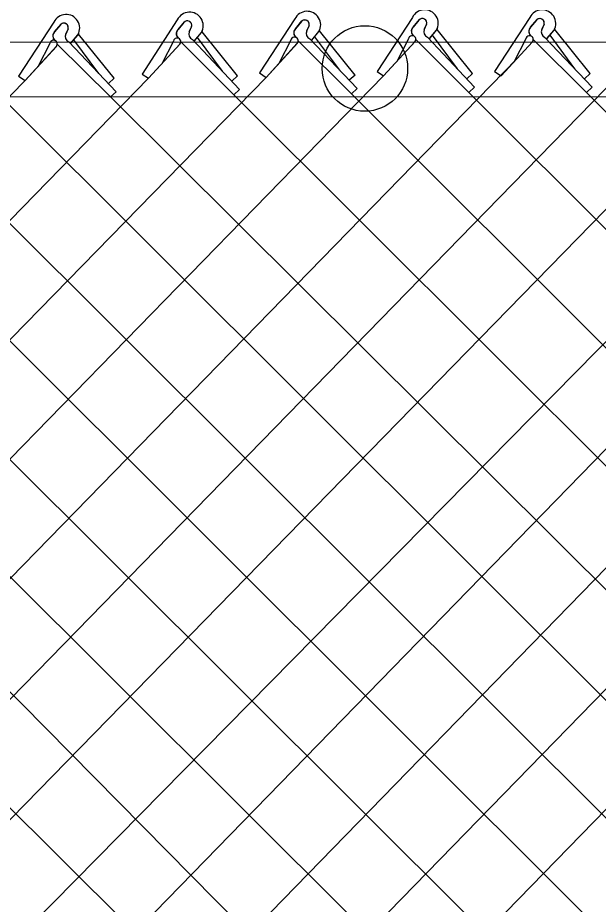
# Model space of a CAD drawing. Extents: x 0 to 2.85, y -0.1 to 1.83.
# Drawn here: x 2.1194 to 2.1593, y 0.8663 to 0.9271 of the extents above; entities that cross this region are included whole.
import ezdxf

# ---------------------------------------------------------------- set-up
doc = ezdxf.new("R2010")
doc.units = 0
doc.layers.add('sb_Chainlink Fence', color=7, linetype='Continuous')
doc.layers.add('sb_Existing Structural Steel', color=7, linetype='Continuous')

msp = doc.modelspace()

# ---------------------------------------------------------------- linework, layer by layer
at = {"layer": 'sb_Chainlink Fence'}
for p, q in [((2.146504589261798, 0.927091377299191), (2.1440872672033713, 0.9233898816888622)), ((2.1545614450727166, 0.927088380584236), (2.1521441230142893, 0.9233868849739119)), ((2.1219182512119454, 0.9267752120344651), (2.1195009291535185, 0.923073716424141)), ((2.1219693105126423, 0.9261067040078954), (2.122411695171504, 0.9266360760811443)), ((2.122370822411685, 0.9265925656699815), (2.1219693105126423, 0.9261067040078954)), ((2.1303885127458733, 0.9269316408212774), (2.127975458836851, 0.9232051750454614)), ((2.130439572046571, 0.9262631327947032), (2.1308819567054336, 0.926792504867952)), ((2.1308410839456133, 0.9267489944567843), (2.130439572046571, 0.9262631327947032)), ((2.1313646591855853, 0.9264661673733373), (2.1312029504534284, 0.9261110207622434)), ((2.131203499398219, 0.9261235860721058), (2.1313643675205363, 0.9264581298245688)), ((2.138442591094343, 0.9269900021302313), (2.1360252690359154, 0.9232885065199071)), ((2.1384936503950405, 0.926321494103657), (2.1389360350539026, 0.9268508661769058)), ((2.1388951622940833, 0.9268073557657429), (2.1384936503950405, 0.926321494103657)), ((2.139418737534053, 0.9265245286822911), (2.139257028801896, 0.9261693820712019)), ((2.139257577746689, 0.9261819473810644), (2.1394184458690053, 0.9265164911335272)), ((2.1465556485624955, 0.9264228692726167), (2.1469980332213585, 0.9269522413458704)), ((2.1469571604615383, 0.9269087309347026), (2.1465556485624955, 0.9264228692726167)), ((2.1474807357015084, 0.9266259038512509), (2.1473190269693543, 0.9262707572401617)), ((2.1473195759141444, 0.9262833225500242), (2.1474804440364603, 0.9266178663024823)), ((2.1546125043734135, 0.9264198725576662), (2.1550548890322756, 0.9269492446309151)), ((2.1550140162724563, 0.9269057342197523), (2.1546125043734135, 0.9264198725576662)), ((2.155537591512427, 0.9266229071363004), (2.155375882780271, 0.9262677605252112)), ((2.1553764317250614, 0.9262803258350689), (2.1555372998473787, 0.9266148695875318)), ((2.1228943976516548, 0.9263097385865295), (2.1227326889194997, 0.9259545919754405)), ((2.1227332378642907, 0.9259671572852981), (2.1228941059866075, 0.926301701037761)), ((2.123082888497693, 0.9253214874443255), (2.1235750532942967, 0.9259102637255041)), ((2.1230894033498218, 0.9253304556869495), (2.12357753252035, 0.9259123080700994)), ((2.1235750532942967, 0.9259102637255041), (2.12361111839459, 0.9259785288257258)), ((2.12361111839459, 0.9259785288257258), (2.1236417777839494, 0.9260515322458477)), ((2.1260512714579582, 0.9229317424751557), (2.1236227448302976, 0.925953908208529)), ((2.1315531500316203, 0.9254779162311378), (2.1320453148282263, 0.9260666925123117)), ((2.1315596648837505, 0.9254868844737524), (2.1320477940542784, 0.9260687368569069)), ((2.1320453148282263, 0.9260666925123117), (2.1320813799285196, 0.9261349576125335)), ((2.1320813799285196, 0.9261349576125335), (2.132112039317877, 0.9262079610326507)), ((2.134521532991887, 0.9230881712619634), (2.1320930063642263, 0.9261103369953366)), ((2.1396072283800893, 0.9255362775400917), (2.1400993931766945, 0.9261250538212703)), ((2.1396137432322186, 0.9255452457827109), (2.1401018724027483, 0.9261270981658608)), ((2.1400993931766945, 0.9261250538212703), (2.1401354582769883, 0.9261933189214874)), ((2.1401354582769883, 0.9261933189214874), (2.140166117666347, 0.9262663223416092)), ((2.142575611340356, 0.9231465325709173), (2.1401470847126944, 0.9261686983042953)), ((2.1476692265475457, 0.9256376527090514), (2.1481613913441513, 0.92622642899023)), ((2.1476757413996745, 0.9256466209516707), (2.1481638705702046, 0.9262284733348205)), ((2.149596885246, 0.9235745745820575), (2.1478878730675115, 0.9258757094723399)), ((2.1481613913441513, 0.92622642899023), (2.1481974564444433, 0.9262946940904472)), ((2.1481974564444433, 0.9262946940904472), (2.148228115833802, 0.926367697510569)), ((2.150637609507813, 0.9232479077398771), (2.1482090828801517, 0.9262700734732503)), ((2.1557260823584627, 0.9256346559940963), (2.1562182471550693, 0.926223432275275)), ((2.155732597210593, 0.9256436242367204), (2.1562207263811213, 0.9262254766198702)), ((2.157653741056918, 0.923571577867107), (2.15594472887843, 0.9258727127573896)), ((2.1562182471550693, 0.926223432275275), (2.1562543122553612, 0.9262916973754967)), ((2.1562543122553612, 0.9262916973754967), (2.1562849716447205, 0.9263647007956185)), ((2.1586944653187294, 0.9232449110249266), (2.1562659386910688, 0.9262670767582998)), ((2.12164842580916, 0.9253182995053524), (2.120844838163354, 0.9237625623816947)), ((2.1221502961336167, 0.9252696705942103), (2.1257964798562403, 0.9216457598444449)), ((2.1229472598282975, 0.9254163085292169), (2.1261904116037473, 0.9220064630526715)), ((2.1250105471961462, 0.9232584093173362), (2.1233015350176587, 0.9255595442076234)), ((2.128418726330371, 0.9229277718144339), (2.1305763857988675, 0.9252763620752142)), ((2.128418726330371, 0.9229277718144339), (2.1305626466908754, 0.9252625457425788)), ((2.1301186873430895, 0.9254747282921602), (2.1293150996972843, 0.9239189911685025)), ((2.130620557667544, 0.9254260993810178), (2.134266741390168, 0.9218021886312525)), ((2.131417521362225, 0.92557273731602), (2.1346606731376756, 0.9221628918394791)), ((2.1334808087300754, 0.9234148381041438), (2.1317717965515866, 0.9257159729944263)), ((2.136472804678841, 0.9229861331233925), (2.1386304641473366, 0.925334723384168)), ((2.136472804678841, 0.9229861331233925), (2.1386167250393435, 0.9253209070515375)), ((2.1381727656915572, 0.925533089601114), (2.1373691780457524, 0.9239773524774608)), ((2.138674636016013, 0.9254844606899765), (2.1423208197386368, 0.9218605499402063)), ((2.139471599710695, 0.9256310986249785), (2.1427147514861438, 0.922221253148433)), ((2.141534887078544, 0.9234731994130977), (2.1398258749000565, 0.9257743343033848)), ((2.1445348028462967, 0.9230875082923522), (2.1466924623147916, 0.9254360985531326)), ((2.1445348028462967, 0.9230875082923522), (2.1466787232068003, 0.9254222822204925)), ((2.1462347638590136, 0.9256344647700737), (2.1454311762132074, 0.9240787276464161)), ((2.1467366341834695, 0.9255858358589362), (2.150382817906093, 0.921961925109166)), ((2.1475335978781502, 0.9257324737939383), (2.1507767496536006, 0.9223226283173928)), ((2.1525916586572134, 0.9230845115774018), (2.15474931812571, 0.9254331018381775)), ((2.1525916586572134, 0.9230845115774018), (2.154735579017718, 0.9254192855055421)), ((2.15429161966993, 0.9256314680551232), (2.1534880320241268, 0.9240757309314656)), ((2.1547934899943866, 0.9255828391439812), (2.158439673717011, 0.9219589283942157)), ((2.1555904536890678, 0.9257294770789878), (2.158833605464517, 0.9223196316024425)), ((2.082410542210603, 0.9250824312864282), (2.1934443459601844, 0.8145978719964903)), ((2.0904705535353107, 0.9250834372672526), (2.2014986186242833, 0.8145812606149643)), ((2.119948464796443, 0.9227713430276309), (2.122106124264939, 0.9251199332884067)), ((2.119948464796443, 0.9227713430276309), (2.1220923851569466, 0.9251061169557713)), ((2.046495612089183, 0.8144460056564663), (2.153670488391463, 0.9242588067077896)), ((2.1440872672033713, 0.9233898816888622), (2.1445348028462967, 0.9230875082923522)), ((2.1521441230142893, 0.9233868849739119), (2.1525916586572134, 0.9230845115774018)), ((2.0142693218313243, 0.8144717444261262), (2.119948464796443, 0.9227713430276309)), ((2.022323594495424, 0.8144551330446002), (2.128418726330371, 0.9229277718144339)), ((2.030386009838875, 0.8143955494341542), (2.136472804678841, 0.9229861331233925)), ((2.0366290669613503, 0.8126189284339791), (2.1445348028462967, 0.9230875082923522)), ((2.0545247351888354, 0.8144513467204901), (2.1606444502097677, 0.9231205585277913)), ((2.0625782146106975, 0.8144717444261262), (2.1687226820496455, 0.923114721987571)), ((2.078694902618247, 0.8143955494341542), (2.184830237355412, 0.9231944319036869)), ((2.094804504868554, 0.8144460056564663), (2.200949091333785, 0.9232928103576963)), ((2.1028825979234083, 0.8144937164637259), (2.2090018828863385, 0.9233288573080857)), ((2.1195009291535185, 0.923073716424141), (2.119948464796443, 0.9227713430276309)), ((2.1260512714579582, 0.9229317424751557), (2.125657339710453, 0.9225710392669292)), ((2.127975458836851, 0.9232051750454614), (2.128418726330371, 0.9229277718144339)), ((2.134521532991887, 0.9230881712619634), (2.1341276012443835, 0.9227274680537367)), ((2.1360252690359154, 0.9232885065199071), (2.136472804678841, 0.9229861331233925)), ((2.142575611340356, 0.9231465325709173), (2.142181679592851, 0.9227858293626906)), ((2.150637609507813, 0.9232479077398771), (2.1502436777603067, 0.9228872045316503)), ((2.1586944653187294, 0.9232449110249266), (2.158300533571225, 0.9228842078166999)), ((2.0867516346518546, 0.814440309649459), (2.192193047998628, 0.9226506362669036)), ((2.1346606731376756, 0.9221628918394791), (2.134266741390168, 0.9218021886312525)), ((2.1427147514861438, 0.922221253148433), (2.1423208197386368, 0.9218605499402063)), ((2.1507767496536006, 0.9223226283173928), (2.150382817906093, 0.921961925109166)), ((2.158833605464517, 0.9223196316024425), (2.158439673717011, 0.9219589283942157)), ((2.0706324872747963, 0.8144551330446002), (2.176480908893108, 0.921851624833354)), ((2.078714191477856, 0.92156153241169), (2.185692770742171, 0.8132945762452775)), ((2.1020745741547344, 0.9217115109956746), (2.209561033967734, 0.8145216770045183)), ((2.110131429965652, 0.9217085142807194), (2.2191889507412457, 0.8129983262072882)), ((2.1181842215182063, 0.9217445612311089), (2.227275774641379, 0.813037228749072)), ((2.1261904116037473, 0.9220064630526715), (2.1257964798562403, 0.9216457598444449)), ((2.1257964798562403, 0.9216457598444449), (2.235217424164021, 0.8128686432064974)), ((2.134266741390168, 0.9218021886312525), (2.2417532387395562, 0.8145978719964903)), ((2.1423208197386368, 0.9218605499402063), (2.2513862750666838, 0.8130004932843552)), ((2.150382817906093, 0.921961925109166), (2.2578699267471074, 0.8145216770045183)), ((2.158439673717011, 0.9219589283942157), (2.267444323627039, 0.8128576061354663)), ((2.0744066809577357, 0.9169642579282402), (2.1777030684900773, 0.8146874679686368))]:
    msp.add_line(p, q, dxfattribs=at)
for centre, radius, start, end in [((2.122758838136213, 0.9263648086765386), 0.0009354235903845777, 331.07013048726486, 153.97678331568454), ((2.1312290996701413, 0.9265212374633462), 0.0009354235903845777, 331.07013048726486, 153.97678331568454), ((2.1392831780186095, 0.9265795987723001), 0.0009354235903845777, 331.07013048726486, 153.97678331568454), ((2.1473451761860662, 0.9266809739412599), 0.0009354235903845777, 331.07013048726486, 153.97678331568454), ((2.1471909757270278, 0.9267155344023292), 0.00030330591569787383, 342.81175570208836, 140.43380871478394), ((2.1471920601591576, 0.9267169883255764), 0.00030494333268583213, 341.0313574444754, 129.51439849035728), ((2.155402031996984, 0.9266779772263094), 0.0009354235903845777, 331.07013048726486, 153.97678331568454), ((2.1552489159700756, 0.9267139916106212), 0.00030494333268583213, 341.0313574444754, 129.51439849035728), ((2.122604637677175, 0.926399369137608), 0.0003033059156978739, 342.81175570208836, 140.43380871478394), ((2.1226057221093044, 0.9264008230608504), 0.00030494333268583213, 341.0313574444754, 129.51439849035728), ((2.1310748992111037, 0.9265557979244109), 0.00030330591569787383, 342.81175570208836, 140.43380871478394), ((2.131075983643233, 0.926557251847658), 0.00030494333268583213, 341.0313574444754, 129.51439849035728), ((2.1391289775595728, 0.9266141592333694), 0.00030330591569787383, 342.81175570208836, 140.43380871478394), ((2.1391300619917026, 0.9266156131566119), 0.00030494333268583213, 341.0313574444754, 129.51439849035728), ((2.1468270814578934, 0.9261414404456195), 0.0003909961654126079, 133.96418530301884, 232.53135776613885), ((2.15488393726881, 0.9261384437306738), 0.0003909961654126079, 133.96418530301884, 232.53135776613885), ((2.155247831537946, 0.9267125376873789), 0.00030330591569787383, 342.81175570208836, 140.43380871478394), ((2.122230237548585, 0.9258247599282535), 0.0003843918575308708, 140.4986600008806, 233.30225261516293), ((2.1222407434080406, 0.925825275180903), 0.0003909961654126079, 133.96418530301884, 232.53135776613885), ((2.1231212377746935, 0.9257972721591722), 0.00041880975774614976, 156.78028482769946, 245.4548333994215), ((2.130700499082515, 0.9259811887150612), 0.0003843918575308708, 140.4986600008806, 233.30225261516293), ((2.130711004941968, 0.925981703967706), 0.0003909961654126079, 133.96418530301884, 232.53135776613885), ((2.131591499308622, 0.9259537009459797), 0.00041880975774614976, 156.78028482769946, 245.4548333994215), ((2.138754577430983, 0.926039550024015), 0.0003843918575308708, 140.4986600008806, 233.30225261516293), ((2.138765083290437, 0.9260400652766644), 0.0003909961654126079, 133.96418530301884, 232.53135776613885), ((2.1396455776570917, 0.9260120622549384), 0.00041880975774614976, 156.78028482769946, 245.4548333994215), ((2.146486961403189, 0.9255916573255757), 0.00025580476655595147, 319.318461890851, 170.3665589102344), ((2.1468165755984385, 0.9261409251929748), 0.0003843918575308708, 140.4986600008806, 233.30225261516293), ((2.1477075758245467, 0.9261134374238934), 0.00041880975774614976, 156.78028482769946, 245.4548333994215), ((2.154543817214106, 0.9255886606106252), 0.00025580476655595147, 319.318461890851, 170.3665589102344), ((2.154873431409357, 0.9261379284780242), 0.0003843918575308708, 140.4986600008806, 233.30225261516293), ((2.1557644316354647, 0.9261104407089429), 0.00041880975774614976, 156.78028482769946, 245.4548333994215), ((2.121900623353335, 0.9252754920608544), 0.00025580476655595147, 319.318461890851, 170.3665589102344), ((2.1303708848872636, 0.925431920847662), 0.00025580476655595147, 319.318461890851, 170.3665589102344), ((2.138424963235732, 0.9254902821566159), 0.00025580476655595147, 319.318461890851, 170.3665589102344)]:
    msp.add_arc(centre, radius, start, end, dxfattribs=at)
at = {"layer": 'sb_Existing Structural Steel'}
for p, q in [((1.8783968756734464, 0.9252310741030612), (2.4492896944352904, 0.9256339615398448)), ((1.8783743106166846, 0.9214564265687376), (2.449430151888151, 0.9219011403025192))]:
    msp.add_line(p, q, dxfattribs=at)
msp.add_circle((2.143249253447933, 0.9235964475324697), 0.002929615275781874, dxfattribs=at)

doc.saveas('drawing.dxf')
